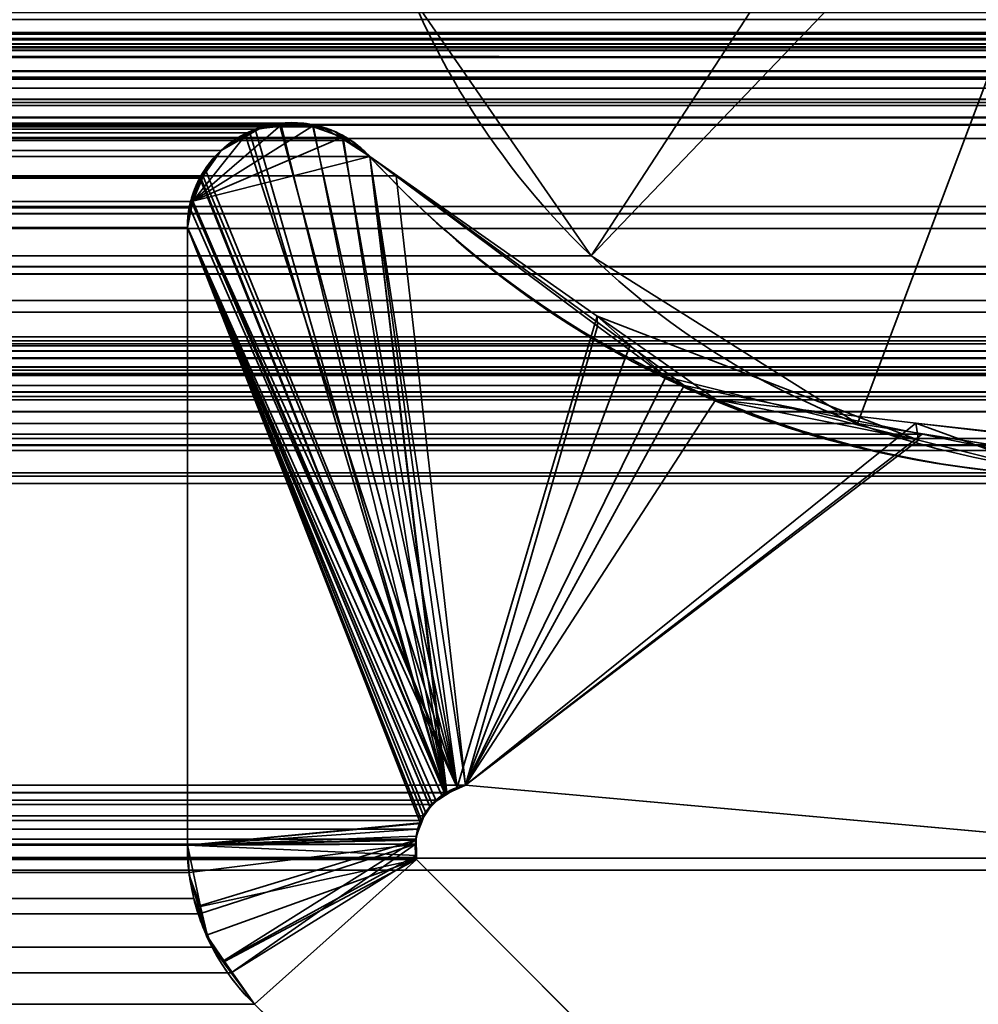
# Model space of a CAD drawing. Header units: millimetres. Extents: x -603 to 3703, y -115 to 193.
# Tile 574 of 656: x 3497.06 to 3499.8, y 3.48 to 6.3. Entities that reach past the tile are written whole.
import ezdxf

# ---------------------------------------------------------------- set-up
doc = ezdxf.new("R2010")
doc.units = ezdxf.units.MM
doc.layers.add('151', color=7, linetype='Continuous', true_color=0xffffff)

# ---------------------------------------------------------------- blocks, each defined once
blk = doc.blocks.new('UG_SURFACE_003')
at = {"layer": '151', "color": 252, "linetype": 'Continuous', "lineweight": 35}
for points in [[(3703.0001, -18, 2212.25), (3703.0001, 174.4, 2212.25), (2296.9999, 174.4, 2212.25), (2296.9999, -18, 2212.25)], [(2447, -18, 2062.2499), (2447, 174.4, 2062.2499), (3553, 174.4, 2062.2499), (3553, -18, 2062.2499)]]:
    blk.add_3dface(points, dxfattribs=at)
blk = doc.blocks.new('UG_SURFACE_163')
at = {"layer": '151', "color": 7, "linetype": 'Continuous', "lineweight": 35}
for points in [[(2496.0001, 11.8277, 2011.25), (2496.0001, 5.7035, 2011.25), (3503.9999, 5.7035, 2011.25), (3503.9999, 11.8277, 2011.25)], [(2497.1821, 6.8713, 2010.0679), (3502.8179, 6.8713, 2010.0679), (3502.4755, 6.1935, 2009.7256)], [(2497.5245, 6.1935, 2009.7256), (2497.1821, 6.8713, 2010.0679), (3502.4755, 6.1935, 2009.7256)], [(3513.5791, 6.243, 2020.8292), (2486.4154, 6.3315, 2020.8347), (2486.4142, 6.3011, 2020.8359)], [(2486.4154, 6.3315, 2020.8347), (3513.5791, 6.243, 2020.8292), (3513.5856, 6.3226, 2020.8356)], [(2486.4142, 6.3011, 2020.8359), (2486.4235, 6.2316, 2020.8266), (3513.5765, 6.2316, 2020.8266)], [(3513.5765, 6.2316, 2020.8266), (3513.5791, 6.243, 2020.8292), (2486.4142, 6.3011, 2020.8359)], [(2495.5108, 5.2872, 2011.7393), (2489.2921, 6.3024, 2017.9579), (3510.7079, 6.3024, 2017.9579), (3504.4892, 5.2872, 2011.7393)], [(3512.5291, 6.2483, 2019.7792), (3513.1931, 6.0016, 2020.4432), (2486.8069, 6.0016, 2020.4432), (2487.4709, 6.2483, 2019.7792)], [(2487.4709, 6.2483, 2019.7792), (2487.5658, 6.2609, 2019.6843), (3512.4342, 6.2604, 2019.6843)], [(3512.4342, 6.2604, 2019.6843), (3512.5291, 6.2483, 2019.7792), (2487.4709, 6.2483, 2019.7792)], [(3512.3951, 6.2655, 2019.645), (2487.5658, 6.2609, 2019.6843), (2487.6022, 6.2657, 2019.6478)], [(3512.3951, 6.2655, 2019.645), (3512.4342, 6.2604, 2019.6843), (2487.5658, 6.2609, 2019.6843)], [(2487.6022, 6.2657, 2019.6478), (3512.3432, 6.248, 2019.593), (3512.3951, 6.2655, 2019.645)], [(2487.6022, 6.2657, 2019.6478), (2487.6568, 6.2479, 2019.593), (3512.3432, 6.248, 2019.593)], [(3512.2714, 6.2239, 2019.5215), (3512.3432, 6.248, 2019.593), (2487.6568, 6.2479, 2019.593)], [(3512.2714, 6.2239, 2019.5215), (2487.6568, 6.2479, 2019.593), (2487.7264, 6.2251, 2019.5236)], [(2486.4235, 6.2316, 2020.8266), (2486.4275, 6.2218, 2020.8225), (3513.5722, 6.222, 2020.8223)], [(3513.5722, 6.222, 2020.8223), (3513.5765, 6.2316, 2020.8266), (2486.4235, 6.2316, 2020.8266)], [(3513.5722, 6.222, 2020.8223), (2486.4275, 6.2218, 2020.8225), (2486.4595, 6.1447, 2020.7903)], [(3513.5722, 6.222, 2020.8223), (2486.4595, 6.1447, 2020.7903), (2486.4657, 6.1377, 2020.7844)], [(2486.4657, 6.1377, 2020.7844), (3513.5345, 6.1368, 2020.7846), (3513.5722, 6.222, 2020.8223)], [(2487.7264, 6.2251, 2019.5236), (3512.2602, 6.214, 2019.5103), (3512.2714, 6.2239, 2019.5215)], [(2487.7264, 6.2251, 2019.5236), (2487.7398, 6.2136, 2019.5103), (3512.2602, 6.214, 2019.5103)], [(3512.2602, 6.214, 2019.5103), (2487.7398, 6.2136, 2019.5103), (2487.8066, 6.1556, 2019.4435)], [(2487.8066, 6.1556, 2019.4435), (3512.1937, 6.1552, 2019.4438), (3512.2602, 6.214, 2019.5103)], [(3502.4755, 6.1935, 2009.7256), (3502.3983, 6.1057, 2009.6483), (2497.6017, 6.1057, 2009.6483), (2497.5245, 6.1935, 2009.7256)], [(3512.1918, 6.1535, 2019.4416), (2487.8066, 6.1556, 2019.4435), (2487.8068, 6.1552, 2019.443)], [(3512.1918, 6.1535, 2019.4416), (3512.1937, 6.1552, 2019.4438), (2487.8066, 6.1556, 2019.4435)], [(2487.8068, 6.1552, 2019.443), (3512.1465, 6.0731, 2019.3965), (3512.1918, 6.1535, 2019.4416)], [(2487.8068, 6.1552, 2019.443), (2487.8535, 6.0731, 2019.3965), (3512.1465, 6.0731, 2019.3965)], [(3513.5345, 6.1368, 2020.7846), (2486.4657, 6.1377, 2020.7844), (2486.5267, 6.0664, 2020.7233)], [(3513.5326, 6.1326, 2020.7827), (3513.5345, 6.1368, 2020.7846), (2486.5267, 6.0664, 2020.7233)], [(3513.5326, 6.1326, 2020.7827), (2486.5267, 6.0664, 2020.7233), (2486.5315, 6.0638, 2020.7186)], [(2486.5315, 6.0638, 2020.7186), (3513.468, 6.0644, 2020.7181), (3513.5326, 6.1326, 2020.7827)], [(2497.6017, 6.1057, 2009.6483), (3502.3983, 6.1057, 2009.6483), (3502.0821, 5.7463, 2009.3322), (2497.9179, 5.7463, 2009.3322)], [(3512.1326, 6.0214, 2019.3827), (2487.8535, 6.0731, 2019.3965), (2487.8714, 5.981, 2019.3784)], [(3512.1326, 6.0214, 2019.3827), (3512.1465, 6.0731, 2019.3965), (2487.8535, 6.0731, 2019.3965)], [(3513.4592, 6.0552, 2020.7093), (3513.468, 6.0644, 2020.7181), (2486.5315, 6.0638, 2020.7186)], [(2486.5315, 6.0638, 2020.7186), (2486.6159, 6.0181, 2020.6342), (3513.3839, 6.0204, 2020.6339)], [(3513.3839, 6.0204, 2020.6339), (3513.4592, 6.0552, 2020.7093), (2486.5315, 6.0638, 2020.7186)], [(3513.3839, 6.0204, 2020.6339), (2486.6159, 6.0181, 2020.6342), (2486.6393, 6.0054, 2020.6108)], [(3513.3388, 5.9996, 2020.5886), (3513.3839, 6.0204, 2020.6339), (2486.6393, 6.0054, 2020.6108)], [(2487.8714, 5.981, 2019.3784), (3512.1284, 5.9608, 2019.3784), (3512.1326, 6.0214, 2019.3827)], [(2486.6393, 6.0054, 2020.6108), (2486.707, 5.999, 2020.5429), (3513.2933, 6.0002, 2020.5433)], [(3513.2933, 6.0002, 2020.5433), (3513.3388, 5.9996, 2020.5886), (2486.6393, 6.0054, 2020.6108)], [(2486.707, 5.999, 2020.5429), (2486.763, 5.9938, 2020.4871), (3513.1931, 6.0016, 2020.4432)], [(3513.1931, 6.0016, 2020.4432), (3513.2933, 6.0002, 2020.5433), (2486.707, 5.999, 2020.5429)], [(2486.763, 5.9938, 2020.4871), (2486.8069, 6.0016, 2020.4432), (3513.1931, 6.0016, 2020.4432)], [(3497.8981, 5.9947, 2005.1479), (2502.1012, 6.0002, 2005.1489), (2502.017, 5.9647, 2005.233)], [(2502.017, 5.9647, 2005.233), (3497.983, 5.9639, 2005.233), (3497.8981, 5.9947, 2005.1479)], [(2502.1017, 6.0005, 2005.1482), (2502.1012, 6.0002, 2005.1489), (3497.8981, 5.9947, 2005.1479)], [(2502.1935, 5.9933, 2005.0566), (2502.1017, 6.0005, 2005.1482), (3497.8981, 5.9947, 2005.1479)], [(3497.8981, 5.9947, 2005.1479), (3497.8697, 6.0049, 2005.1198), (2502.1935, 5.9933, 2005.0566)], [(3497.8697, 6.0049, 2005.1198), (3497.8065, 5.9969, 2005.0566), (2502.1935, 5.9933, 2005.0566)], [(2502.2686, 5.9874, 2004.9815), (2502.1935, 5.9933, 2005.0566), (3497.8065, 5.9969, 2005.0566)], [(2502.2686, 5.9874, 2004.9815), (3497.8065, 5.9969, 2005.0566), (3497.7314, 5.9874, 2004.9815)], [(3497.7314, 5.9874, 2004.9815), (2502.2843, 5.9776, 2004.9655), (2502.2686, 5.9874, 2004.9815)], [(3497.7314, 5.9874, 2004.9815), (3497.7157, 5.9776, 2004.9655), (2502.2843, 5.9776, 2004.9655)], [(3497.7157, 5.9776, 2004.9655), (3497.7314, 5.9874, 2004.9815), (3498.2777, 4.0851, 2005.5277)], [(3498.2777, 4.0851, 2005.5277), (3497.7314, 5.9874, 2004.9815), (3497.8065, 5.9969, 2005.0566)], [(3498.2777, 4.0851, 2005.5277), (3497.8065, 5.9969, 2005.0566), (3497.8697, 6.0049, 2005.1198), (3497.8981, 5.9947, 2005.1479)], [(3498.2777, 4.0851, 2005.5277), (3497.8981, 5.9947, 2005.1479), (3497.983, 5.9639, 2005.233)], [(3512.1751, 2.6459, 2019.4249), (3512.1284, 5.9608, 2019.3784), (2487.8716, 5.9608, 2019.3784), (2487.8249, 2.6459, 2019.4249)], [(2487.8714, 5.981, 2019.3784), (2487.8716, 5.9608, 2019.3784), (3512.1284, 5.9608, 2019.3784)], [(3497.983, 5.9639, 2005.233), (2502.017, 5.9647, 2005.233), (2501.9925, 5.9543, 2005.2576)], [(2501.9925, 5.9543, 2005.2576), (3498.0054, 5.9558, 2005.2552), (3497.983, 5.9639, 2005.233)], [(2502.2843, 5.9776, 2004.9655), (3497.7157, 5.9776, 2004.9655), (3497.6332, 5.9269, 2004.8833), (2502.3668, 5.9269, 2004.8833)], [(3498.2777, 4.0851, 2005.5277), (3497.5743, 5.8501, 2004.8244), (3497.6332, 5.9269, 2004.8833), (3497.7157, 5.9776, 2004.9655)], [(3497.983, 5.9639, 2005.233), (3498.0054, 5.9558, 2005.2552), (3498.0593, 5.9099, 2005.3091), (3498.2777, 4.0851, 2005.5277)], [(2501.9925, 5.9543, 2005.2576), (2501.9407, 5.9099, 2005.3091), (3498.0593, 5.9099, 2005.3091)], [(2501.9925, 5.9543, 2005.2576), (3498.0593, 5.9099, 2005.3091), (3498.0054, 5.9558, 2005.2552)], [(2501.8647, 5.8544, 2005.3852), (3498.1353, 5.8544, 2005.3852), (3498.0593, 5.9099, 2005.3091), (2501.9407, 5.9099, 2005.3091)], [(2502.4126, 5.873, 2004.8375), (2502.3668, 5.9269, 2004.8833), (3497.6332, 5.9269, 2004.8833)], [(2502.4126, 5.873, 2004.8375), (3497.6332, 5.9269, 2004.8833), (3497.5743, 5.8501, 2004.8244)], [(3498.0593, 5.9099, 2005.3091), (3498.1353, 5.8544, 2005.3852), (3498.3342, 4.1071, 2005.5842), (3498.2805, 4.0862, 2005.5306)], [(3498.2805, 4.0862, 2005.5306), (3498.2777, 4.0851, 2005.5277), (3498.0593, 5.9099, 2005.3091)], [(3497.5743, 5.8501, 2004.8244), (2502.4235, 5.8482, 2004.8265), (2502.4126, 5.873, 2004.8375)], [(2501.1947, 5.3663, 2006.0551), (3498.8053, 5.3663, 2006.0551), (3498.1353, 5.8544, 2005.3852), (2501.8647, 5.8544, 2005.3852)], [(2502.4543, 5.7791, 2004.7958), (2502.4235, 5.8482, 2004.8265), (3497.5743, 5.8501, 2004.8244)], [(2502.4543, 5.7791, 2004.7958), (3497.5743, 5.8501, 2004.8244), (3497.5722, 5.8473, 2004.8223)], [(3497.5722, 5.8473, 2004.8223), (2502.4562, 5.7623, 2004.7936), (2502.4543, 5.7791, 2004.7958)], [(2502.4562, 5.7623, 2004.7936), (3497.5722, 5.8473, 2004.8223), (3497.5462, 5.7807, 2004.7963)], [(3498.2777, 4.0851, 2005.5277), (3497.5438, 5.7623, 2004.7939), (3497.5462, 5.7807, 2004.7963), (3497.5722, 5.8473, 2004.8223)], [(3497.5722, 5.8473, 2004.8223), (3497.5743, 5.8501, 2004.8244), (3498.2777, 4.0851, 2005.5277)], [(3498.3342, 4.1071, 2005.5842), (3498.1353, 5.8544, 2005.3852), (3498.8053, 5.3663, 2006.0551)], [(3497.5462, 5.7807, 2004.7963), (3497.5438, 5.7623, 2004.7939), (2502.4562, 5.7623, 2004.7936)], [(2502.4562, 5.7623, 2004.7936), (3497.5438, 5.7623, 2004.7939), (3497.5367, 5.7056, 2004.7867)], [(3497.5367, 5.7056, 2004.7867), (2502.4633, 5.7056, 2004.7867), (2502.4562, 5.7623, 2004.7936)], [(3498.2777, 4.0851, 2005.5277), (3498.2491, 4.0636, 2005.4989), (3497.5367, 5.7056, 2004.7867), (3497.5438, 5.7623, 2004.7939)], [(2498.4999, 5.3308, 2008.75), (2497.9179, 5.7463, 2009.3322), (3502.0821, 5.7463, 2009.3322)], [(2498.4999, 5.3308, 2008.75), (3502.0821, 5.7463, 2009.3322), (3501.5001, 5.3308, 2008.75)], [(3504.0145, 5.5934, 2011.2646), (2496.0001, 5.7035, 2011.25), (2495.9924, 5.6228, 2011.2576)], [(3504.0145, 5.5934, 2011.2646), (3503.9999, 5.7035, 2011.25), (2496.0001, 5.7035, 2011.25)], [(3497.5367, 5.7056, 2004.7867), (3497.5367, 3.935, 2004.7867), (2502.4633, 3.935, 2004.7867), (2502.4633, 5.7056, 2004.7867)], [(3497.5367, 5.7056, 2004.7867), (3498.2135, 4.0191, 2005.4634), (3498.208, 4.0062, 2005.4579)], [(3498.2491, 4.0636, 2005.4989), (3498.2393, 4.0514, 2005.4891), (3498.2135, 4.0191, 2005.4634), (3497.5367, 5.7056, 2004.7867)], [(3498.208, 4.0062, 2005.4579), (3498.1973, 3.981, 2005.4471), (3497.5367, 3.935, 2004.7867), (3497.5367, 5.7056, 2004.7867)], [(2495.9924, 5.6228, 2011.2576), (2495.976, 5.5732, 2011.2741), (3504.0231, 5.5726, 2011.2729)], [(2495.9924, 5.6228, 2011.2576), (3504.0231, 5.5726, 2011.2729), (3504.0145, 5.5934, 2011.2646)], [(3504.0538, 5.4968, 2011.3039), (2495.976, 5.5732, 2011.2741), (2495.9586, 5.521, 2011.2913)], [(3504.0538, 5.4968, 2011.3039), (3504.0231, 5.5726, 2011.2729), (2495.976, 5.5732, 2011.2741)], [(2495.9586, 5.521, 2011.2913), (2495.9192, 5.4625, 2011.3308), (3504.0808, 5.4631, 2011.3308)], [(2495.9586, 5.521, 2011.2913), (3504.0808, 5.4631, 2011.3308), (3504.0538, 5.4968, 2011.3039)], [(3504.1373, 5.392, 2011.3871), (2495.9192, 5.4625, 2011.3308), (2495.8894, 5.4187, 2011.3604)], [(3504.1373, 5.392, 2011.3871), (3504.0808, 5.4631, 2011.3308), (2495.9192, 5.4625, 2011.3308)], [(2495.8894, 5.4187, 2011.3604), (2495.8293, 5.3728, 2011.4207), (3504.1702, 5.3722, 2011.42)], [(2495.8894, 5.4187, 2011.3604), (3504.1702, 5.3722, 2011.42), (3504.1373, 5.392, 2011.3871)], [(3510.7164, 5.3809, 2017.9663), (2489.1746, 5.3615, 2018.0752), (2489.1782, 5.3634, 2018.0717)], [(3510.7164, 5.3809, 2017.9663), (3510.8247, 5.3519, 2018.0745), (2489.1746, 5.3615, 2018.0752)], [(2489.1782, 5.3634, 2018.0717), (2489.3107, 5.381, 2017.9391), (3510.6893, 5.381, 2017.9391)], [(3510.6893, 5.381, 2017.9391), (3510.7164, 5.3809, 2017.9663), (2489.1782, 5.3634, 2018.0717)], [(2489.3107, 5.381, 2017.9391), (2498.4148, 3.8982, 2008.8351), (3501.5852, 3.8982, 2008.8351), (3510.6893, 5.381, 2017.9391)], [(3504.2794, 5.3064, 2011.5294), (2495.8293, 5.3728, 2011.4207), (2495.77, 5.3276, 2011.4801)], [(3504.2794, 5.3064, 2011.5294), (3504.1702, 5.3722, 2011.42), (2495.8293, 5.3728, 2011.4207)], [(3498.961, 5.2528, 2006.211), (2501.1947, 5.3663, 2006.0551), (2501.039, 5.2528, 2006.211)], [(3498.961, 5.2528, 2006.211), (3498.8053, 5.3663, 2006.0551), (2501.1947, 5.3663, 2006.0551)], [(3498.8053, 5.3663, 2006.0551), (3498.961, 5.2528, 2006.211), (3498.3342, 4.1071, 2005.5842)], [(2489.0571, 5.2979, 2018.193), (2489.1746, 5.3615, 2018.0752), (3510.8247, 5.3519, 2018.0745)], [(3510.8247, 5.3519, 2018.0745), (3510.8976, 5.3323, 2018.1475), (2489.0571, 5.2979, 2018.193)], [(3510.8976, 5.3323, 2018.1475), (3510.942, 5.2969, 2018.1921), (2489.0571, 5.2979, 2018.193)], [(3504.2853, 5.3054, 2011.5354), (2495.7139, 5.3143, 2011.5359), (2495.5931, 5.2853, 2011.657)], [(2495.77, 5.3276, 2011.4801), (2495.7139, 5.3143, 2011.5359), (3504.2853, 5.3054, 2011.5354)], [(2495.77, 5.3276, 2011.4801), (3504.2853, 5.3054, 2011.5354), (3504.2794, 5.3064, 2011.5294)], [(3501.5001, 5.3308, 2008.75), (3501.3254, 5.2845, 2008.5754), (2498.6746, 5.2845, 2008.5754), (2498.4999, 5.3308, 2008.75)], [(3511.0202, 5.2345, 2018.2703), (2488.965, 5.2088, 2018.285), (2489.028, 5.2822, 2018.2219)], [(3511.0202, 5.2345, 2018.2703), (2489.028, 5.2822, 2018.2219), (2489.0571, 5.2979, 2018.193)], [(2489.0571, 5.2979, 2018.193), (3510.942, 5.2969, 2018.1921), (3511.0202, 5.2345, 2018.2703)], [(2495.5618, 5.2822, 2011.688), (2495.5108, 5.2872, 2011.7393), (3504.4892, 5.2872, 2011.7393)], [(2495.5788, 5.2819, 2011.6713), (2495.5618, 5.2822, 2011.688), (3504.4892, 5.2872, 2011.7393)], [(3504.4892, 5.2872, 2011.7393), (3504.4212, 5.2819, 2011.6713), (2495.5788, 5.2819, 2011.6713)], [(3504.4067, 5.2844, 2011.6568), (2495.5931, 5.2853, 2011.657), (2495.5788, 5.2819, 2011.6713)], [(2495.5788, 5.2819, 2011.6713), (3504.4212, 5.2819, 2011.6713), (3504.4067, 5.2844, 2011.6568)], [(2495.5931, 5.2853, 2011.657), (3504.4067, 5.2844, 2011.6568), (3504.2853, 5.3054, 2011.5354)], [(2498.6746, 5.2845, 2008.5754), (3501.3254, 5.2845, 2008.5754), (3500.5047, 5.0668, 2007.7548), (2499.4953, 5.0668, 2007.7548)], [(2501.039, 5.2528, 2006.211), (2500.3569, 5.113, 2006.8929), (3499.6431, 5.113, 2006.8929)], [(2501.039, 5.2528, 2006.211), (3499.6431, 5.113, 2006.8929), (3498.961, 5.2528, 2006.211)], [(3498.3342, 4.1071, 2005.5842), (3498.961, 5.2528, 2006.211), (3499.6431, 5.113, 2006.8929)], [(3511.0202, 5.2345, 2018.2703), (3511.0366, 5.2122, 2018.2865), (2488.965, 5.2088, 2018.285)], [(3511.0614, 5.178, 2018.3115), (2488.9386, 5.178, 2018.3115), (2488.965, 5.2088, 2018.285)], [(2488.965, 5.2088, 2018.285), (3511.0366, 5.2122, 2018.2865), (3511.0614, 5.178, 2018.3115)], [(3511.0614, 5.178, 2018.3115), (2488.9042, 5.1012, 2018.3458), (2488.9386, 5.178, 2018.3115)], [(3511.0614, 5.178, 2018.3115), (3511.0958, 5.1012, 2018.3458), (2488.9042, 5.1012, 2018.3458)], [(3500.2272, 4.9932, 2007.4773), (2500.3569, 5.113, 2006.8929), (2499.7728, 4.9932, 2007.4773)], [(3500.2272, 4.9932, 2007.4773), (3499.6431, 5.113, 2006.8929), (2500.3569, 5.113, 2006.8929)], [(3499.6431, 5.113, 2006.8929), (3500.2272, 4.9932, 2007.4773), (3501.0369, 3.8635, 2008.287), (3498.3342, 4.1071, 2005.5842)], [(3511.1043, 5.0824, 2018.3544), (2488.8775, 4.9715, 2018.3723), (2488.8957, 5.0824, 2018.3544)], [(3511.1043, 5.0824, 2018.3544), (3511.1225, 4.9715, 2018.3723), (2488.8775, 4.9715, 2018.3723)], [(2488.8957, 5.0824, 2018.3544), (2488.9042, 5.1012, 2018.3458), (3511.0958, 5.1012, 2018.3458), (3511.1043, 5.0824, 2018.3544)], [(2499.7728, 4.9932, 2007.4773), (2499.4953, 5.0668, 2007.7548), (3500.5047, 5.0668, 2007.7548)], [(2499.7728, 4.9932, 2007.4773), (3500.5047, 5.0668, 2007.7548), (3500.2272, 4.9932, 2007.4773)], [(2488.795, 2.0412, 2018.4548), (2488.8775, 4.9715, 2018.3723), (3511.1225, 4.9715, 2018.3723), (3511.205, 2.0412, 2018.4548)], [(2498.9631, 3.8635, 2008.287), (2501.6658, 4.1071, 2005.5842), (3498.3342, 4.1071, 2005.5842), (3501.0369, 3.8635, 2008.287)], [(2501.6658, 4.1071, 2005.5842), (2501.7192, 4.0853, 2005.5308), (3498.2805, 4.0862, 2005.5306)], [(3498.2805, 4.0862, 2005.5306), (3498.3342, 4.1071, 2005.5842), (2501.6658, 4.1071, 2005.5842)], [(3498.2777, 4.0851, 2005.5277), (3498.2805, 4.0862, 2005.5306), (2501.7192, 4.0853, 2005.5308)], [(2501.7192, 4.0853, 2005.5308), (3498.2491, 4.0636, 2005.4989), (3498.2777, 4.0851, 2005.5277)], [(3498.2491, 4.0636, 2005.4989), (2501.7192, 4.0853, 2005.5308), (2501.7271, 4.082, 2005.5227)], [(2501.7271, 4.082, 2005.5227), (3498.2393, 4.0514, 2005.4891), (3498.2491, 4.0636, 2005.4989)], [(2501.7271, 4.082, 2005.5227), (2501.761, 4.051, 2005.4891), (3498.2393, 4.0514, 2005.4891)], [(3498.2135, 4.0191, 2005.4634), (3498.2393, 4.0514, 2005.4891), (2501.761, 4.051, 2005.4891)], [(3498.2135, 4.0191, 2005.4634), (2501.761, 4.051, 2005.4891), (2501.7719, 4.041, 2005.4781)], [(2501.7719, 4.041, 2005.4781), (3498.208, 4.0062, 2005.4579), (3498.2135, 4.0191, 2005.4634)], [(2501.7719, 4.041, 2005.4781), (2501.792, 4.0059, 2005.4579), (3498.208, 4.0062, 2005.4579)], [(3498.1973, 3.981, 2005.4471), (3498.208, 4.0062, 2005.4579), (2501.792, 4.0059, 2005.4579)], [(3498.1973, 3.981, 2005.4471), (2501.792, 4.0059, 2005.4579), (2501.7974, 3.9967, 2005.4526)], [(2501.7974, 3.9967, 2005.4526), (3498.1925, 3.9522, 2005.4424), (3498.1973, 3.981, 2005.4471)], [(2501.7974, 3.9967, 2005.4526), (2501.8086, 3.9533, 2005.4414), (3498.1925, 3.9522, 2005.4424)], [(3497.5367, 3.935, 2004.7867), (3498.1973, 3.981, 2005.4471), (3498.1925, 3.9522, 2005.4424)], [(2501.8086, 3.9533, 2005.4414), (2501.8086, 3.9526, 2005.4414), (3498.1925, 3.9522, 2005.4424)], [(3498.1902, 3.9377, 2005.44), (2501.8086, 3.9526, 2005.4414), (2501.8086, 3.9069, 2005.4414)], [(3498.1902, 3.9377, 2005.44), (3498.1925, 3.9522, 2005.4424), (2501.8086, 3.9526, 2005.4414)], [(2501.8086, 3.9069, 2005.4414), (3498.1933, 3.9, 2005.4431), (3498.1902, 3.9377, 2005.44)], [(3497.5367, 3.935, 2004.7867), (2502.4357, 3.7495, 2004.8144), (2502.4624, 3.9026, 2004.7874)], [(2502.4357, 3.7495, 2004.8144), (3497.5367, 3.935, 2004.7867), (3497.5417, 3.8564, 2004.7915)], [(2502.4624, 3.9026, 2004.7874), (2502.4633, 3.935, 2004.7867), (3497.5367, 3.935, 2004.7867)], [(3498.1925, 3.9522, 2005.4424), (3498.1902, 3.9377, 2005.44), (3497.5367, 3.935, 2004.7867)], [(3497.5417, 3.8564, 2004.7915), (3497.5367, 3.935, 2004.7867), (3498.1902, 3.9377, 2005.44)], [(3498.1902, 3.9377, 2005.44), (3497.5717, 3.7386, 2004.8218), (3497.5553, 3.7823, 2004.8053), (3497.5417, 3.8564, 2004.7915)], [(3497.6621, 3.5691, 2004.9121), (3497.6077, 3.6424, 2004.8578), (3497.5717, 3.7386, 2004.8218), (3498.1902, 3.9377, 2005.44)], [(3497.6621, 3.5691, 2004.9121), (3498.1902, 3.9377, 2005.44), (3498.1933, 3.9, 2005.4431)], [(3501.5852, 3.8982, 2008.8351), (2498.4148, 3.8982, 2008.8351), (2498.6899, 3.8674, 2008.5602)], [(3501.5852, 3.8982, 2008.8351), (2498.6899, 3.8674, 2008.5602), (2498.9631, 3.8635, 2008.287)], [(2498.9631, 3.8635, 2008.287), (3501.0369, 3.8635, 2008.287), (3501.5852, 3.8982, 2008.8351)], [(2501.8075, 3.8999, 2005.4426), (2501.8063, 3.8936, 2005.4436), (3498.1937, 3.8936, 2005.4436)], [(2501.8086, 3.9069, 2005.4414), (2501.8075, 3.8999, 2005.4426), (3498.1933, 3.9, 2005.4431)], [(3498.1937, 3.8936, 2005.4436), (3498.1933, 3.9, 2005.4431), (2501.8075, 3.8999, 2005.4426)], [(3498.1933, 3.9, 2005.4431), (3498.1937, 3.8936, 2005.4436), (3497.7288, 3.4787, 2004.9789), (3497.6621, 3.5691, 2004.9121)], [(2501.8063, 3.8936, 2005.4436), (2500.5558, 2.6395, 2006.6943), (3499.4442, 2.6395, 2006.6943), (3498.1937, 3.8936, 2005.4436)], [(3498.9769, 2.2621, 2006.227), (3497.7288, 3.4787, 2004.9789), (3498.1937, 3.8936, 2005.4436), (3499.4442, 2.6395, 2006.6943)], [(3497.5417, 3.8564, 2004.7915), (2502.43, 3.7374, 2004.8201), (2502.4357, 3.7495, 2004.8144)], [(3497.5417, 3.8564, 2004.7915), (3497.5553, 3.7823, 2004.8053), (2502.43, 3.7374, 2004.8201)], [(3497.5553, 3.7823, 2004.8053), (3497.5717, 3.7386, 2004.8218), (2502.43, 3.7374, 2004.8201)], [(2502.3568, 3.5821, 2004.8933), (3497.5717, 3.7386, 2004.8218), (3497.6077, 3.6424, 2004.8578)], [(2502.3568, 3.5821, 2004.8933), (2502.43, 3.7374, 2004.8201), (3497.5717, 3.7386, 2004.8218)], [(3497.6077, 3.6424, 2004.8578), (2502.3413, 3.5635, 2004.9088), (2502.3568, 3.5821, 2004.8933)], [(3497.6077, 3.6424, 2004.8578), (3497.6621, 3.5691, 2004.9121), (2502.3413, 3.5635, 2004.9088)], [(3497.7288, 3.4787, 2004.9789), (2502.2712, 3.4787, 2004.9789), (2502.3413, 3.5635, 2004.9088)], [(2502.3413, 3.5635, 2004.9088), (3497.6621, 3.5691, 2004.9121), (3497.7288, 3.4787, 2004.9789)], [(3497.7288, 3.4787, 2004.9789), (3498.9769, 2.2621, 2006.227), (2501.0231, 2.2621, 2006.227), (2502.2712, 3.4787, 2004.9789)]]:
    blk.add_3dface(points, dxfattribs=at)
blk = doc.blocks.new('UG_SURFACE_164')
at = {"layer": '151', "color": 7, "linetype": 'Continuous', "lineweight": 35}
for points in [[(3497.8039, 5.9987, -7.75), (3497.8499, 6.0064, -7.75), (3497.8952, 5.9961, -7.75), (3497.5522, 5.7818, -7.75)], [(3497.7043, 5.9712, -7.75), (3497.7279, 5.9861, -7.75), (3497.8039, 5.9987, -7.75), (3497.5522, 5.7818, -7.75)], [(3497.8952, 5.9961, -7.75), (3497.9572, 5.982, -7.75), (3497.9811, 5.9651, -7.75), (3497.5522, 5.7818, -7.75)], [(3497.8032, 5.9944, 2005.053), (3497.7508, 5.9939, 2005.0008), (3497.704, 5.9673, 2004.9541), (3498.3099, 4.1003, 2005.5599)], [(3497.704, 5.9673, 2004.9541), (3497.7508, 5.9939, 2005.0008), (3497.7279, 5.9861, -7.75)], [(3497.7279, 5.9861, -7.75), (3497.7043, 5.9712, -7.75), (3497.704, 5.9673, 2004.9541)], [(3497.7508, 5.9939, 2005.0008), (3497.8039, 5.9987, -7.75), (3497.7279, 5.9861, -7.75)], [(3497.7508, 5.9939, 2005.0008), (3497.8032, 5.9944, 2005.053), (3497.8039, 5.9987, -7.75)], [(3497.8952, 5.9961, -7.75), (3497.8499, 6.0064, -7.75), (3497.8032, 5.9944, 2005.053)], [(3497.8499, 6.0064, -7.75), (3497.8039, 5.9987, -7.75), (3497.8032, 5.9944, 2005.053)], [(3497.8032, 5.9944, 2005.053), (3497.8964, 5.9952, 2005.1463), (3497.8952, 5.9961, -7.75)], [(3498.3099, 4.1003, 2005.5599), (3497.8964, 5.9952, 2005.1463), (3497.8032, 5.9944, 2005.053)], [(3497.9572, 5.982, -7.75), (3497.8952, 5.9961, -7.75), (3497.8964, 5.9952, 2005.1463)], [(3497.8964, 5.9952, 2005.1463), (3497.9193, 5.9954, 2005.1694), (3497.9572, 5.982, -7.75)], [(3497.9815, 5.9606, 2005.2316), (3497.9193, 5.9954, 2005.1694), (3497.8964, 5.9952, 2005.1463), (3498.3099, 4.1003, 2005.5599)], [(3497.9193, 5.9954, 2005.1694), (3497.9815, 5.9606, 2005.2316), (3497.9572, 5.982, -7.75)], [(3497.5832, 5.8555, -7.75), (3497.6332, 5.9269, -7.75), (3497.7043, 5.9712, -7.75), (3497.5522, 5.7818, -7.75)], [(3497.5522, 5.7818, -7.75), (3497.9811, 5.9651, -7.75), (3498.0593, 5.9099, -7.75)], [(3498.3099, 4.1003, 2005.5599), (3497.704, 5.9673, 2004.9541), (3497.6332, 5.9269, 2004.8833), (3497.5877, 5.8734, 2004.8378)], [(3497.7043, 5.9712, -7.75), (3497.6332, 5.9269, -7.75), (3497.6332, 5.9269, 2004.8833)], [(3497.6332, 5.9269, 2004.8833), (3497.704, 5.9673, 2004.9541), (3497.7043, 5.9712, -7.75)], [(3497.9815, 5.9606, 2005.2316), (3497.9811, 5.9651, -7.75), (3497.9572, 5.982, -7.75)], [(3498.0593, 5.9099, -7.75), (3497.9811, 5.9651, -7.75), (3497.9815, 5.9606, 2005.2316)], [(3497.9815, 5.9606, 2005.2316), (3498.0426, 5.9264, 2005.2927), (3498.0593, 5.9099, -7.75)], [(3498.3099, 4.1003, 2005.5599), (3498.0593, 5.9099, 2005.3091), (3498.0426, 5.9264, 2005.2927), (3497.9815, 5.9606, 2005.2316)], [(3498.0593, 5.9099, -7.75), (3498.3342, 4.1071, -7.75), (3498.2762, 4.0817, -7.75), (3497.5522, 5.7818, -7.75)], [(3497.6332, 5.9269, -7.75), (3497.5832, 5.8555, -7.75), (3497.5801, 5.8573, 2004.8301)], [(3497.5801, 5.8573, 2004.8301), (3497.5877, 5.8734, 2004.8378), (3497.6332, 5.9269, -7.75)], [(3497.5877, 5.8734, 2004.8378), (3497.6332, 5.9269, 2004.8833), (3497.6332, 5.9269, -7.75)], [(3498.0426, 5.9264, 2005.2927), (3498.0593, 5.9099, 2005.3091), (3498.0593, 5.9099, -7.75)], [(3498.7125, 5.4233, -7.75), (3498.0593, 5.9099, -7.75), (3498.0593, 5.9099, 2005.3091)], [(3498.0593, 5.9099, 2005.3091), (3498.7113, 5.4518, 2005.9614), (3498.7125, 5.4233, -7.75)], [(3498.3342, 4.1071, -7.75), (3498.0593, 5.9099, -7.75), (3498.7125, 5.4233, -7.75)], [(3498.7113, 5.4518, 2005.9614), (3498.0593, 5.9099, 2005.3091), (3498.3099, 4.1003, 2005.5599)], [(3497.5877, 5.8734, 2004.8378), (3497.5801, 5.8573, 2004.8301), (3498.3099, 4.1003, 2005.5599)], [(3498.3099, 4.1003, 2005.5599), (3497.5801, 5.8573, 2004.8301), (3497.5498, 5.793, 2004.7996), (3497.5481, 5.7826, 2004.7982)], [(3497.5498, 5.793, 2004.7996), (3497.5801, 5.8573, 2004.8301), (3497.5832, 5.8555, -7.75)], [(3497.5498, 5.793, 2004.7996), (3497.5832, 5.8555, -7.75), (3497.5607, 5.8235, -7.75)], [(3497.5522, 5.7818, -7.75), (3497.5607, 5.8235, -7.75), (3497.5832, 5.8555, -7.75)], [(3497.5607, 5.8235, -7.75), (3497.5522, 5.7818, -7.75), (3497.5481, 5.7826, 2004.7982)], [(3497.5481, 5.7826, 2004.7982), (3497.5498, 5.793, 2004.7996), (3497.5607, 5.8235, -7.75)], [(3497.5367, 5.7056, 2004.7867), (3497.5481, 5.7826, 2004.7982), (3497.5522, 5.7818, -7.75)], [(3497.5481, 5.7826, 2004.7982), (3497.5367, 5.7056, 2004.7867), (3498.2386, 4.0534, 2005.4886), (3498.2769, 4.0786, 2005.527)], [(3497.5522, 5.7818, -7.75), (3497.5367, 5.7056, -7.75), (3497.5367, 5.7056, 2004.7867)], [(3498.2762, 4.0817, -7.75), (3498.2657, 4.0772, -7.75), (3497.5367, 5.7056, -7.75), (3497.5522, 5.7818, -7.75)], [(3498.2769, 4.0786, 2005.527), (3498.3099, 4.1003, 2005.5599), (3497.5481, 5.7826, 2004.7982)], [(3497.5367, 5.7056, -7.75), (3497.5367, 3.935, -7.75), (3497.5367, 3.935, 2004.7867), (3497.5367, 5.7056, 2004.7867)], [(3497.5367, 3.935, -7.75), (3497.5367, 5.7056, -7.75), (3498.2197, 4.0294, -7.75), (3498.2071, 3.9975, -7.75)], [(3497.5367, 5.7056, -7.75), (3498.2657, 4.0772, -7.75), (3498.2331, 4.0432, -7.75)], [(3498.2331, 4.0432, -7.75), (3498.2197, 4.0294, -7.75), (3497.5367, 5.7056, -7.75)], [(3497.5367, 5.7056, 2004.7867), (3498.2042, 4.0004, 2005.4543), (3498.2324, 4.0436, 2005.4822)], [(3498.2038, 3.9988, 2005.4538), (3498.2042, 4.0004, 2005.4543), (3497.5367, 5.7056, 2004.7867), (3497.5367, 3.935, 2004.7867)], [(3498.2324, 4.0436, 2005.4822), (3498.2386, 4.0534, 2005.4886), (3497.5367, 5.7056, 2004.7867)], [(3498.3099, 4.1003, 2005.5599), (3498.3342, 4.1071, 2005.5842), (3499.0513, 5.2131, 2006.3012), (3498.7113, 5.4518, 2005.9614)], [(3499.6324, 5.0961, -7.75), (3498.9078, 5.278, -7.75), (3498.7113, 5.4518, 2005.9614)], [(3498.7113, 5.4518, 2005.9614), (3499.0513, 5.2131, 2006.3012), (3499.6324, 5.0961, -7.75)], [(3498.9078, 5.278, -7.75), (3498.7125, 5.4233, -7.75), (3498.7113, 5.4518, 2005.9614)], [(3498.7125, 5.4233, -7.75), (3498.9078, 5.278, -7.75), (3498.3342, 4.1071, -7.75)], [(3498.3342, 4.1071, -7.75), (3498.9078, 5.278, -7.75), (3499.6324, 5.0961, -7.75)], [(3499.625, 5.1452, 2006.875), (3499.0513, 5.2131, 2006.3012), (3498.3342, 4.1071, 2005.5842)], [(3499.0513, 5.2131, 2006.3012), (3499.625, 5.1452, 2006.875), (3499.6324, 5.0961, -7.75)], [(3500.4592, 5.0464, 2007.7093), (3499.625, 5.1452, 2006.875), (3498.3342, 4.1071, 2005.5842), (3501.0369, 3.8635, 2008.287)], [(3500.4504, 5.0543, -7.75), (3500.0367, 4.9946, -7.75), (3499.625, 5.1452, 2006.875)], [(3499.625, 5.1452, 2006.875), (3500.4592, 5.0464, 2007.7093), (3500.4504, 5.0543, -7.75)], [(3500.0367, 4.9946, -7.75), (3499.6324, 5.0961, -7.75), (3499.625, 5.1452, 2006.875)], [(3499.6324, 5.0961, -7.75), (3500.0367, 4.9946, -7.75), (3501.0369, 3.8635, -7.75), (3498.3342, 4.1071, -7.75)], [(3498.3099, 4.1003, 2005.5599), (3498.2762, 4.0817, -7.75), (3498.3342, 4.1071, -7.75)], [(3498.3099, 4.1003, 2005.5599), (3498.2769, 4.0786, 2005.527), (3498.2762, 4.0817, -7.75)], [(3498.3342, 4.1071, -7.75), (3498.3342, 4.1071, 2005.5842), (3498.3099, 4.1003, 2005.5599)], [(3501.0369, 3.8635, 2008.287), (3498.3342, 4.1071, 2005.5842), (3498.3342, 4.1071, -7.75), (3501.0369, 3.8635, -7.75)], [(3498.2386, 4.0534, 2005.4886), (3498.2331, 4.0432, -7.75), (3498.2657, 4.0772, -7.75)], [(3498.2657, 4.0772, -7.75), (3498.2769, 4.0786, 2005.527), (3498.2386, 4.0534, 2005.4886)], [(3498.2657, 4.0772, -7.75), (3498.2762, 4.0817, -7.75), (3498.2769, 4.0786, 2005.527)], [(3498.2197, 4.0294, -7.75), (3498.2324, 4.0436, 2005.4822), (3498.2042, 4.0004, 2005.4543)], [(3498.2197, 4.0294, -7.75), (3498.2331, 4.0432, -7.75), (3498.2324, 4.0436, 2005.4822)], [(3498.2386, 4.0534, 2005.4886), (3498.2324, 4.0436, 2005.4822), (3498.2331, 4.0432, -7.75)], [(3498.2042, 4.0004, 2005.4543), (3498.2071, 3.9975, -7.75), (3498.2197, 4.0294, -7.75)], [(3497.5367, 3.935, 2004.7867), (3498.1918, 3.9523, 2005.4417), (3498.2038, 3.9988, 2005.4538)], [(3498.2071, 3.9975, -7.75), (3498.1925, 3.9606, -7.75), (3497.5367, 3.935, -7.75)], [(3498.1925, 3.9606, -7.75), (3498.2038, 3.9988, 2005.4538), (3498.1918, 3.9523, 2005.4417)], [(3498.1925, 3.9606, -7.75), (3498.2071, 3.9975, -7.75), (3498.2038, 3.9988, 2005.4538)], [(3498.2042, 4.0004, 2005.4543), (3498.2038, 3.9988, 2005.4538), (3498.2071, 3.9975, -7.75)], [(3497.5367, 3.935, -7.75), (3498.1925, 3.9606, -7.75), (3498.1925, 3.9526, -7.75)], [(3497.5367, 3.935, -7.75), (3498.1925, 3.9526, -7.75), (3498.1935, 3.9051, -7.75)], [(3497.5367, 3.935, 2004.7867), (3498.1909, 3.949, 2005.441), (3498.1918, 3.9523, 2005.4417)], [(3498.1925, 3.9526, -7.75), (3498.1918, 3.9523, 2005.4417), (3498.1909, 3.949, 2005.441)], [(3498.1909, 3.949, 2005.441), (3498.1935, 3.9051, -7.75), (3498.1925, 3.9526, -7.75)], [(3498.1918, 3.9523, 2005.4417), (3498.1925, 3.9526, -7.75), (3498.1925, 3.9606, -7.75)], [(3498.1909, 3.949, 2005.441), (3497.5367, 3.935, 2004.7867), (3497.5424, 3.8494, 2004.7925), (3497.5686, 3.7599, 2004.8187)], [(3497.5424, 3.8494, 2004.7925), (3497.5367, 3.935, -7.75), (3497.5741, 3.7587, -7.75)], [(3497.5424, 3.8494, 2004.7925), (3497.5367, 3.935, 2004.7867), (3497.5367, 3.935, -7.75)], [(3498.1935, 3.9051, -7.75), (3498.1937, 3.8936, -7.75), (3497.5741, 3.7587, -7.75), (3497.5367, 3.935, -7.75)], [(3498.1909, 3.949, 2005.441), (3497.5686, 3.7599, 2004.8187), (3497.596, 3.6663, 2004.8461), (3497.6404, 3.6037, 2004.8904)], [(3498.193, 3.9053, 2005.4431), (3498.1909, 3.949, 2005.441), (3497.6404, 3.6037, 2004.8904)], [(3498.1909, 3.949, 2005.441), (3498.193, 3.9053, 2005.4431), (3498.1935, 3.9051, -7.75)], [(3497.6404, 3.6037, 2004.8904), (3497.7288, 3.4787, 2004.9789), (3498.1937, 3.8936, 2005.4436), (3498.193, 3.9053, 2005.4431)], [(3498.1937, 3.8936, -7.75), (3498.1935, 3.9051, -7.75), (3498.193, 3.9053, 2005.4431)], [(3498.193, 3.9053, 2005.4431), (3498.1937, 3.8936, 2005.4436), (3498.1937, 3.8936, -7.75)], [(3498.1937, 3.8936, -7.75), (3497.5913, 3.6769, -7.75), (3497.5741, 3.7587, -7.75)], [(3497.6435, 3.6017, -7.75), (3497.5913, 3.6769, -7.75), (3498.1937, 3.8936, -7.75)], [(3497.7288, 3.4787, -7.75), (3497.6435, 3.6017, -7.75), (3498.1937, 3.8936, -7.75)], [(3498.1937, 3.8936, -7.75), (3499.4442, 2.6395, -7.75), (3498.9769, 2.2621, -7.75), (3497.7288, 3.4787, -7.75)], [(3499.4442, 2.6395, 2006.6943), (3498.1937, 3.8936, 2005.4436), (3497.7288, 3.4787, 2004.9789), (3498.9769, 2.2621, 2006.227)], [(3498.1937, 3.8936, 2005.4436), (3499.4442, 2.6395, 2006.6943), (3499.4442, 2.6395, -7.75), (3498.1937, 3.8936, -7.75)], [(3497.5741, 3.7587, -7.75), (3497.5686, 3.7599, 2004.8187), (3497.5424, 3.8494, 2004.7925)], [(3497.596, 3.6663, 2004.8461), (3497.5686, 3.7599, 2004.8187), (3497.5741, 3.7587, -7.75)], [(3497.596, 3.6663, 2004.8461), (3497.5741, 3.7587, -7.75), (3497.5913, 3.6769, -7.75)], [(3497.5913, 3.6769, -7.75), (3497.6404, 3.6037, 2004.8904), (3497.596, 3.6663, 2004.8461)], [(3497.5913, 3.6769, -7.75), (3497.6435, 3.6017, -7.75), (3497.6404, 3.6037, 2004.8904)], [(3497.7288, 3.4787, -7.75), (3497.7288, 3.4787, 2004.9789), (3497.6404, 3.6037, 2004.8904)], [(3497.6404, 3.6037, 2004.8904), (3497.6435, 3.6017, -7.75), (3497.7288, 3.4787, -7.75)], [(3497.7288, 3.4787, -7.75), (3498.9769, 2.2621, -7.75), (3498.9769, 2.2621, 2006.227), (3497.7288, 3.4787, 2004.9789)]]:
    blk.add_3dface(points, dxfattribs=at)
blk = doc.blocks.new('UG_SURFACE_167')
at = {"layer": '151', "color": 252, "linetype": 'Continuous', "lineweight": 35}
for points in [[(2485.5001, -29.92, 2021.75), (3514.4999, -29.92, 2021.75), (3514.4999, 14.42, 2021.75), (2485.5001, 14.42, 2021.75)], [(2487, -29.92, 2020.2501), (2487, 14.42, 2020.2501), (3513, 14.42, 2020.2501), (3513, -29.92, 2020.2501)], [(3499.5153, 7.0997, 2006.7651), (3499.5604, 6.9554, 2006.8102), (3498.6942, 5.6247, 2005.944), (3498.1809, 6.3663, 2005.4307)], [(3499.5604, 6.9554, 2006.8102), (3499.7313, 6.7082, 2006.9814), (3498.6942, 5.6247, 2005.944)], [(3499.4574, 5.1442, 2006.7074), (3498.6942, 5.6247, 2005.944), (3499.7313, 6.7082, 2006.9814), (3499.9857, 6.5481, 2007.2358)], [(3502.3882, 6.55, 2009.6383), (2497.6118, 6.55, 2009.6383), (2497.7953, 6.1356, 2009.4547)], [(3502.2047, 6.1356, 2009.4547), (3502.3882, 6.55, 2009.6383), (2497.7953, 6.1356, 2009.4547)], [(3500.3481, 5.0021, 2007.5982), (3499.4574, 5.1442, 2006.7074), (3499.9857, 6.5481, 2007.2358), (3500.2828, 6.5007, 2007.5326)], [(3498.6942, 5.6247, 2005.944), (2501.3058, 5.6247, 2005.944), (2501.8191, 6.3663, 2005.4307), (3498.1809, 6.3663, 2005.4307)], [(2497.7953, 6.1356, 2009.4547), (2498.0583, 5.7665, 2009.1918), (3501.9417, 5.7665, 2009.1918), (3502.2047, 6.1356, 2009.4547)], [(3501.9417, 5.7665, 2009.1918), (2498.0583, 5.7665, 2009.1918), (2498.7769, 5.2213, 2008.4732), (3501.2231, 5.2213, 2008.4732)], [(3499.4574, 5.1442, 2006.7074), (2500.5426, 5.1442, 2006.7074), (2501.3058, 5.6247, 2005.944), (3498.6942, 5.6247, 2005.944)], [(3501.2231, 5.2213, 2008.4732), (2498.7769, 5.2213, 2008.4732), (2499.6519, 5.0021, 2007.5982), (3500.3481, 5.0021, 2007.5982)], [(3500.3481, 5.0021, 2007.5982), (2499.6519, 5.0021, 2007.5982), (2500.5426, 5.1442, 2006.7074), (3499.4574, 5.1442, 2006.7074)]]:
    blk.add_3dface(points, dxfattribs=at)
blk = doc.blocks.new('UG_SURFACE_168')
at = {"layer": '151', "color": 252, "linetype": 'Continuous', "lineweight": 35}
for points in [[(3498.1809, 6.3663, 2005.4307), (3498.6942, 5.6247, 2005.944), (3499.5604, 6.9554, 2006.8102), (3499.5153, 7.0997, 2006.7651)], [(3499.5604, 6.9554, -7.75), (3499.7313, 6.7082, -7.75), (3498.6942, 5.6247, -7.75), (3498.1809, 6.3663, -7.75)], [(3498.6942, 5.6247, 2005.944), (3499.7313, 6.7082, 2006.9814), (3499.5604, 6.9554, 2006.8102)], [(3499.4574, 5.1442, -7.75), (3498.6942, 5.6247, -7.75), (3499.7313, 6.7082, -7.75), (3499.9857, 6.5481, -7.75)], [(3499.9857, 6.5481, 2007.2358), (3499.7313, 6.7082, 2006.9814), (3498.6942, 5.6247, 2005.944), (3499.4574, 5.1442, 2006.7074)], [(3499.9857, 6.5481, -7.75), (3500.2828, 6.5007, -7.75), (3500.3481, 5.0021, -7.75), (3499.4574, 5.1442, -7.75)], [(3500.2828, 6.5007, 2007.5326), (3499.9857, 6.5481, 2007.2358), (3499.4574, 5.1442, 2006.7074), (3500.3481, 5.0021, 2007.5982)], [(3498.1809, 6.3663, 2005.4307), (3498.1809, 6.3663, -7.75), (3498.6942, 5.6247, -7.75), (3498.6942, 5.6247, 2005.944)], [(3498.6942, 5.6247, 2005.944), (3498.6942, 5.6247, -7.75), (3499.4574, 5.1442, -7.75), (3499.4574, 5.1442, 2006.7074)], [(3499.4574, 5.1442, 2006.7074), (3499.4574, 5.1442, -7.75), (3500.3481, 5.0021, -7.75), (3500.3481, 5.0021, 2007.5982)]]:
    blk.add_3dface(points, dxfattribs=at)

msp = doc.modelspace()

# ---------------------------------------------------------------- linework, layer by layer
at = {"layer": '151', "color": 252, "linetype": 'Continuous', "lineweight": 35, "true_color": 0x939598}
for p, q in [((3512.5291, 6.2483, 2019.7791), (2487.4709, 6.2483, 2019.7791)), ((3513.5766, 6.2316, 2020.8266), (2486.4234, 6.2316, 2020.8266)), ((3512.1465, 6.0731, 2019.3965), (2487.8535, 6.0731, 2019.3965)), ((3513.1932, 6.0016, 2020.4432), (2486.8068, 6.0016, 2020.4432)), ((2487.8716, 5.9608, 2019.3784), (3512.1284, 5.9608, 2019.3784)), ((3498.0592, 5.9099, 2005.3092), (2501.9408, 5.9099, 2005.3092)), ((3497.6333, 5.9269, 2004.8833), (2502.3667, 5.9269, 2004.8833)), ((3497.6333, 5.9269, -7.75), (3497.6333, 5.9269, 2004.8833)), ((3498.0592, 5.9099, -7.75), (3498.0592, 5.9099, 2005.3092)), ((3502.0821, 5.7463, 2009.3321), (2497.9179, 5.7463, 2009.3321)), ((2496, 5.7035, 2011.25), (3504, 5.7035, 2011.25)), ((3497.5367, 5.7056, 2004.7867), (2502.4633, 5.7056, 2004.7867)), ((3497.5367, 5.7056, 2004.7867), (3497.5367, 3.935, 2004.7867)), ((3497.5367, 5.7056, 2004.7867), (3497.5367, 3.935, 2004.7867)), ((3497.5367, 5.7056, -7.75), (3497.5367, 3.935, -7.75)), ((3497.5367, 5.7056, -7.75), (3497.5367, 5.7056, 2004.7867)), ((2489.3109, 5.381, 2017.9391), (3510.6891, 5.381, 2017.9391)), ((2495.5108, 5.2872, 2011.7392), (3504.4892, 5.2872, 2011.7392)), ((2495.5788, 5.2819, 2011.6712), (3504.4212, 5.2819, 2011.6712)), ((2488.8776, 4.9715, 2018.3724), (3511.1224, 4.9715, 2018.3724)), ((3498.3342, 4.1071, 2005.5842), (2501.6658, 4.1071, 2005.5842)), ((3498.3342, 4.1071, 2005.5842), (3501.0368, 3.8635, 2008.2868)), ((3498.3342, 4.1071, 2005.5842), (3501.0368, 3.8635, 2008.2868)), ((3498.3342, 4.1071, -7.75), (3498.3342, 4.1071, 2005.5842)), ((3501.0368, 3.8635, -7.75), (3498.3342, 4.1071, -7.75)), ((3497.5367, 3.935, 2004.7867), (2502.4633, 3.935, 2004.7867)), ((3497.5367, 3.935, -7.75), (3497.5367, 3.935, 2004.7867)), ((2498.4148, 3.8982, 2008.8352), (3501.5852, 3.8982, 2008.8352)), ((2501.8063, 3.8936, 2005.4437), (3498.1937, 3.8936, 2005.4437)), ((3498.1937, 3.8936, -7.75), (3499.4443, 2.6395, -7.75)), ((3499.4443, 2.6395, 2006.6943), (3498.1937, 3.8936, 2005.4437)), ((3498.1937, 3.8936, 2005.4437), (3498.1937, 3.8936, -7.75)), ((3499.4443, 2.6395, 2006.6943), (3498.1937, 3.8936, 2005.4437)), ((2498.9632, 3.8635, 2008.2868), (3501.0368, 3.8635, 2008.2868)), ((3497.7289, 3.4787, 2004.9789), (2502.2711, 3.4787, 2004.9789)), ((3498.977, 2.2621, 2006.227), (3497.7289, 3.4787, 2004.9789)), ((3497.7289, 3.4787, -7.75), (3498.977, 2.2621, -7.75)), ((3497.7289, 3.4787, -7.75), (3497.7289, 3.4787, 2004.9789))]:
    msp.add_line(p, q, dxfattribs=at)
at = {"layer": '151', "color": 252, "linetype": 'Continuous', "lineweight": 35, "true_color": 0x939598, "extrusion": (0, 0, -1)}
msp.add_arc((-3500.25, 7.25, 7.75), 2.25, 175, 0, dxfattribs=at)
at = {"layer": '151', "color": 252, "linetype": 'Continuous', "lineweight": 35, "true_color": 0x939598, "extrusion": (0.707107, 6.12323e-17, -0.707107)}
for major_axis, start_param, end_param in [((2.25, 0, 2.25), 6.195919, 9.424778), ((-2.25, 0, -2.25), 3.054326, 6.283185)]:
    msp.add_ellipse((3500.25, 7.25, 2007.5), major_axis=major_axis, ratio=0.707107, start_param=start_param, end_param=end_param, dxfattribs=at)
at = {"layer": '151', "color": 252, "linetype": 'Continuous', "lineweight": 35, "true_color": 0x939598}
for points in [[(3497.6333, 5.9269, 2004.8833), (3497.7558, 6.0398, 2005.0058), (3497.9462, 6.0316, 2005.1962), (3498.0592, 5.9099, 2005.3092)], [(3498.0592, 5.9099, -7.75), (3497.9462, 6.0316, -7.75), (3497.7558, 6.0398, -7.75), (3497.6333, 5.9269, -7.75)], [(3497.5367, 5.7056, 2004.7867), (3497.5367, 5.7899, 2004.7867), (3497.5721, 5.8699, 2004.8221), (3497.6333, 5.9269, 2004.8833)], [(3497.6333, 5.9269, -7.75), (3497.5721, 5.8699, -7.75), (3497.5367, 5.7899, -7.75), (3497.5367, 5.7056, -7.75)], [(3502.0821, 5.7463, -7.75), (3500.926, 4.6801, -7.75), (3499.1246, 4.7534, -7.75), (3498.0592, 5.9099, -7.75)], [(3498.0592, 5.9099, 2005.3092), (3499.1246, 4.7534, 2006.3746), (3500.926, 4.6801, 2008.176), (3502.0821, 5.7463, 2009.3321)], [(3498.3342, 4.1071, -7.75), (3498.2365, 4.0869, -7.75), (3498.1735, 3.9913, -7.75), (3498.1937, 3.8936, -7.75)], [(3498.1937, 3.8936, 2005.4437), (3498.1735, 3.9913, 2005.4235), (3498.2365, 4.0869, 2005.4865), (3498.3342, 4.1071, 2005.5842)], [(3497.5367, 3.935, -7.75), (3497.5367, 3.7633, -7.75), (3497.6061, 3.5987, -7.75), (3497.7289, 3.4787, -7.75)], [(3497.7289, 3.4787, 2004.9789), (3497.6061, 3.5987, 2004.8561), (3497.5367, 3.7633, 2004.7867), (3497.5367, 3.935, 2004.7867)]]:
    msp.add_open_spline(points, degree=3, dxfattribs=at)
for points, knots in [([(3497.6333, 5.9269, 2004.8833), (3497.6632, 5.9544, 2004.9132), (3497.697, 5.9745, 2004.947), (3497.7762, 6.0042, 2005.0262), (3497.8236, 6.0098, 2005.0736), (3497.9163, 5.9999, 2005.1663), (3497.9632, 5.984, 2005.2132), (3498.0243, 5.9432, 2005.2743), (3498.0425, 5.9279, 2005.2925), (3498.0592, 5.9099, 2005.3092)], [0, 0, 0, 0, 0.238321, 0.238321, 0.54837, 0.54837, 0.861156, 0.861156, 1, 1, 1, 1]), ([(3497.5367, 5.7056, 2004.7867), (3497.5367, 5.7311, 2004.7867), (3497.5401, 5.7568, 2004.7901), (3497.5524, 5.8045, 2004.8024), (3497.5614, 5.8271, 2004.8114), (3497.5888, 5.8786, 2004.8388), (3497.6102, 5.9053, 2004.8602), (3497.6333, 5.9269, 2004.8833)], [0, 0, 0, 0, 0.282675, 0.282675, 0.563314, 0.563314, 1, 1, 1, 1]), ([(3498.0592, 5.9099, 2005.3092), (3498.629, 5.2914, 2005.879), (3499.3398, 5.0196, 2006.5898), (3500.7606, 4.9686, 2008.0106), (3501.4816, 5.1925, 2008.7316), (3502.0821, 5.7463, 2009.3321)], [0, 0, 0, 0, 0.5, 0.5, 1, 1, 1, 1]), ([(3498.1937, 3.8936, 2005.4437), (3498.1907, 3.9078, 2005.4407), (3498.1895, 3.923, 2005.4395), (3498.1907, 3.9525, 2005.4407), (3498.1932, 3.9673, 2005.4432), (3498.2013, 3.9947, 2005.4513), (3498.2069, 4.0075, 2005.4569), (3498.2184, 4.0278, 2005.4684), (3498.224, 4.036, 2005.474), (3498.2359, 4.0508, 2005.4859), (3498.2423, 4.0576, 2005.4923), (3498.2581, 4.072, 2005.5081), (3498.2678, 4.0791, 2005.5178), (3498.2957, 4.0959, 2005.5457), (3498.3149, 4.1031, 2005.5649), (3498.3342, 4.1071, 2005.5842)], [0, 0, 0, 0, 0.135381, 0.135381, 0.270759, 0.270759, 0.405569, 0.405569, 0.507482, 0.507482, 0.609207, 0.609207, 0.748422, 0.748422, 1, 1, 1, 1]), ([(3497.7289, 3.4787, 2004.9789), (3497.7135, 3.4938, 2004.9635), (3497.6986, 3.5098, 2004.9486), (3497.6702, 3.544, 2004.9202), (3497.6565, 3.5622, 2004.9065), (3497.6309, 3.6007, 2004.8809), (3497.6189, 3.6211, 2004.8689), (3497.5968, 3.6638, 2004.8468), (3497.5867, 3.6863, 2004.8367), (3497.5691, 3.7329, 2004.8191), (3497.5615, 3.7573, 2004.8115), (3497.5493, 3.8064, 2004.7993), (3497.5447, 3.8313, 2004.7947), (3497.5383, 3.8823, 2004.7883), (3497.5367, 3.9087, 2004.7867), (3497.5367, 3.935, 2004.7867)], [0, 0, 0, 0, 0.143432, 0.143432, 0.286934, 0.286934, 0.43053, 0.43053, 0.574242, 0.574242, 0.71809, 0.71809, 0.85704, 0.85704, 1, 1, 1, 1])]:
    msp.add_open_spline(points, degree=3, knots=knots, dxfattribs=at)

# ---------------------------------------------------------------- block references
for name in ['UG_SURFACE_003', 'UG_SURFACE_167', 'UG_SURFACE_168', 'UG_SURFACE_163', 'UG_SURFACE_164']:
    msp.add_blockref(name, (0, 0), dxfattribs=at)

doc.saveas('drawing.dxf')
